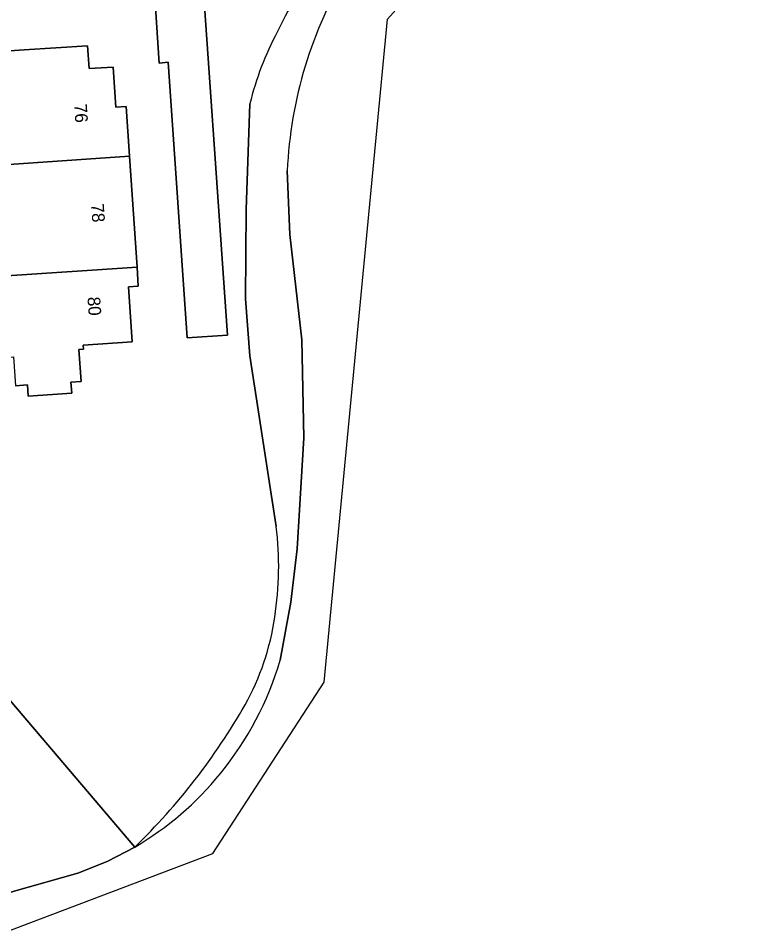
# Model space of a CAD drawing. Extents: x 160663 to 161506, y 382245 to 383291.
# Drawn here: x 161382.6 to 161440.8, y 382615.1 to 382687.1 of the extents above; entities that cross this region are included whole.
import ezdxf

# ---------------------------------------------------------------- set-up
doc = ezdxf.new("R2010")
doc.units = 0
for name, color, linetype in [('IMGEO_Erf', 7, 'Continuous'), ('IMGEO_Groenvoorziening', 7, 'Continuous'), ('IMGEO_Oever', 7, 'Continuous'), ('IMGEO_Pand', 7, 'Continuous'), ('IMGEO_Pand_nummerreeks', 7, 'Continuous'), ('IMGEO_Voetpad_open', 7, 'Continuous'), ('IMGEO_Waterloop', 7, 'Continuous')]:
    doc.layers.add(name, color=color, linetype=linetype)

msp = doc.modelspace()

# ---------------------------------------------------------------- linework, layer by layer
at = {"layer": 'IMGEO_Erf'}
for points in [[(161396.74, 382695.6), (161399.074, 382662.143), (161395.902, 382661.933), (161394.414, 382683.625), (161393.703, 382683.557), (161393.019, 382694.003)], [(161374.61, 382684.024), (161383.071, 382684.599), (161388.059, 382684.931), (161388.18, 382683.122), (161390.09, 382683.249), (161390.301, 382680.091), (161391.114, 382680.146), (161391.375, 382676.232), (161391.957, 382667.495), (161392.057, 382665.987), (161391.284, 382665.936), (161391.573, 382661.599), (161387.718, 382661.342), (161387.739, 382661.03), (161387.382, 382661.006), (161387.55, 382658.479), (161386.753, 382658.426), (161386.81, 382657.567), (161383.388, 382657.339), (161383.33, 382658.216), (161382.378, 382658.152)], [(161402.923, 382647.078), (161400.844, 382660.512), (161400.511, 382665), (161400.546, 382672.018), (161400.85, 382680.355)], [(161359.696, 382659.505), (161391.786, 382621.825)]]:
    msp.add_lwpolyline(points, dxfattribs=at)
for centre, radius, start, end in [((161426.933, 382674.911), 26.376, 139.1336, 155.12763), ((161424.515, 382674.568), 24.363, 152.00258, 166.25983), ((161377.347, 382643.912), 25.771, 351.1146, 7.05773), ((161383.085, 382642.764), 19.926, 330.72785, 351.82612), ((161356.723, 382657.975), 50.361, 314.12534, 330.29708)]:
    msp.add_arc(centre, radius, start, end, dxfattribs=at)
at = {"layer": 'IMGEO_Groenvoorziening'}
msp.add_lwpolyline([(161371.57, 382615.085), (161373.034, 382615.224), (161382.272, 382618.355), (161387.308, 382619.767), (161389.598, 382620.684), (161391.786, 382621.825), (161359.696, 382659.505)], dxfattribs=at)
at = {"layer": 'IMGEO_Oever'}
for points in [[(161400.85, 382680.355), (161400.546, 382672.018), (161400.511, 382665), (161400.844, 382660.512), (161402.923, 382647.078)], [(161404.931, 382661.774), (161404.005, 382670.061), (161403.791, 382675.069)], [(161403.231, 382636.532), (161404.087, 382641.121), (161404.564, 382645.31), (161405.086, 382654.057), (161404.931, 382661.774)]]:
    msp.add_lwpolyline(points, dxfattribs=at)
for centre, radius, start, end in [((161426.933, 382674.911), 26.376, 139.1336, 155.12763), ((161437.232, 382673.577), 33.475, 148.72204, 177.4459), ((161424.515, 382674.568), 24.363, 152.00258, 166.25983), ((161377.347, 382643.912), 25.771, 351.1146, 7.05773), ((161383.085, 382642.764), 19.926, 330.72785, 351.82612), ((161379.022, 382643.611), 25.223, 320.63388, 343.70035), ((161356.723, 382657.975), 50.361, 314.12534, 330.29708), ((161379.248, 382643.231), 24.807, 300.35965, 320.98289)]:
    msp.add_arc(centre, radius, start, end, dxfattribs=at)
at = {"layer": 'IMGEO_Pand'}
for points in [[(161391.375, 382676.232), (161391.114, 382680.146), (161390.301, 382680.091), (161390.09, 382683.249), (161388.18, 382683.122), (161388.059, 382684.931), (161383.071, 382684.599), (161374.61, 382684.024), (161374.798, 382681.446), (161380.683, 382681.838), (161380.81, 382679.929), (161379.288, 382679.828), (161379.581, 382675.427)], [(161391.375, 382676.232), (161379.581, 382675.427), (161375.843, 382675.172), (161376.223, 382669.483), (161376.252, 382669.047), (161376.297, 382668.377), (161375.728, 382668.339), (161370.499, 382667.991), (161370.626, 382666.075), (161391.957, 382667.495)], [(161391.957, 382667.495), (161370.626, 382666.075), (161370.754, 382664.159), (161374.838, 382664.431), (161375.136, 382659.962), (161382.226, 382660.434), (161382.378, 382658.152), (161383.33, 382658.216), (161383.388, 382657.339), (161386.81, 382657.567), (161386.753, 382658.426), (161387.55, 382658.479), (161387.382, 382661.006), (161387.739, 382661.03), (161387.718, 382661.342), (161391.573, 382661.599), (161391.284, 382665.936), (161392.057, 382665.987)]]:
    msp.add_lwpolyline(points, close=True, dxfattribs=at)
at = {"layer": 'IMGEO_Voetpad_open'}
msp.add_lwpolyline([(161393.019, 382694.003), (161393.703, 382683.557), (161394.414, 382683.625), (161395.902, 382661.933), (161399.074, 382662.143), (161396.74, 382695.6)], dxfattribs=at)
at = {"layer": 'IMGEO_Waterloop'}
for points in [[(161372.48, 382611.677), (161397.928, 382621.305), (161406.706, 382634.81), (161411.699, 382687.026), (161440.774, 382719.571)], [(161403.791, 382675.069), (161404.005, 382670.061), (161404.931, 382661.774), (161405.086, 382654.057), (161404.564, 382645.31), (161404.087, 382641.121), (161403.231, 382636.532)], [(161391.786, 382621.825), (161389.598, 382620.684), (161387.308, 382619.767), (161382.272, 382618.355), (161373.034, 382615.224), (161370.713, 382614.437)]]:
    msp.add_lwpolyline(points, dxfattribs=at)
for centre, radius, start, end in [((161437.232, 382673.577), 33.475, 148.72204, 177.4459), ((161379.022, 382643.611), 25.223, 320.63388, 343.70035), ((161379.248, 382643.231), 24.807, 300.35965, 320.98289)]:
    msp.add_arc(centre, radius, start, end, dxfattribs=at)

# ---------------------------------------------------------------- texts
at = {"layer": 'IMGEO_Pand_nummerreeks'}
for s, rotation, p in [('76', 273.8225, (161386.999, 382680.318)), ('78', 273.81569, (161388.338, 382672.467)), ('80', 273.81232, (161388.051, 382665.124))]:
    msp.add_text(s, height=1, rotation=rotation, dxfattribs=at).set_placement(p)

doc.saveas('drawing.dxf')
